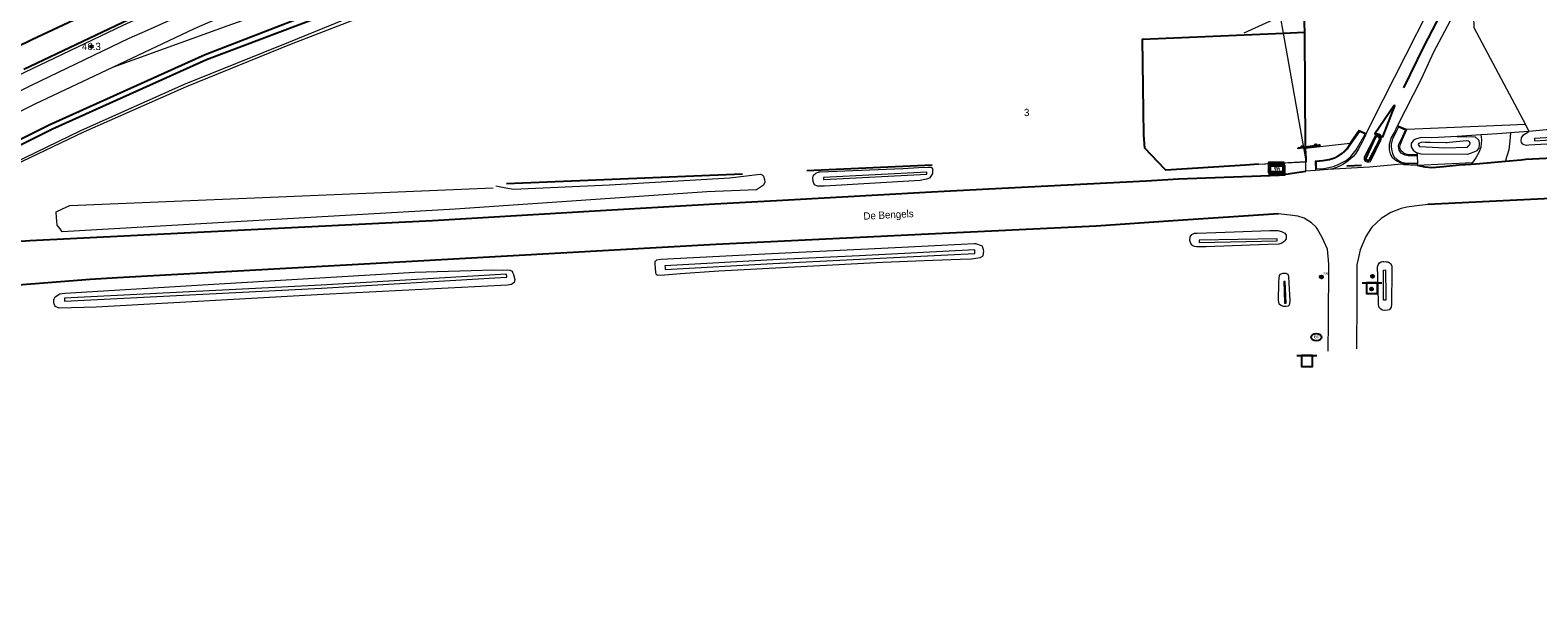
# Model space of a CAD drawing. Header units: metres. Extents: x 169249 to 194689, y 406250 to 412203.
# Tile 361 of 442: x 189269 to 189476, y 411386 to 411463. Entities that reach past the tile are written whole.
import ezdxf
from ezdxf.enums import TextEntityAlignment as Align

# ---------------------------------------------------------------- set-up
doc = ezdxf.new("R2010")
doc.units = ezdxf.units.M
doc.layers.get('0').update_dxf_attribs({"linetype": 'CONTINUOUS'})
for name, color, linetype, lineweight in [('BGT_NLCS_N264$0$B-WE-FV-GELEIDING_WILDRASTER-G', 252, 'CONTINUOUS', 18), ('BGT_NLCS_N264$0$B-WE-GW-WATERGANG_INSTEEK-G', 252, 'CONTINUOUS', 18), ('BGT_NLCS_N264$0$B-WE-GW-WATERGANG_SLOOT_BODEM-G', 252, 'CONTINUOUS', 18), ('BGT_NLCS_N264$0$B-WE-IE-TERREINAFSCHEIDING_KUNSTMATIG_HEKWERK-G', 252, 'BGT_NLCS_N264$0$IE-TERREINAFSCHEIDING-KUNSTMATIG', 18), ('BGT_NLCS_N264$0$B-WE-OG-TOPOGRAFIE_TERREIN_GROEN-GV', 252, 'CONTINUOUS', 18), ('BGT_NLCS_N264$0$B-WE-OG-TOPOGRAFIE_WATER-GV', 252, 'CONTINUOUS', 18), ('BGT_NLCS_N264$0$B-WE-OG-TOPOGRAFIE_WEG_BERM-GV', 252, 'CONTINUOUS', 18), ('BGT_NLCS_N264$0$B-WE-OG-TOPOGRAFIE_WEG_ONVERHARD-G', 252, 'CONTINUOUS', 18), ('BGT_NLCS_N264$0$B-WE-OG-TOPOGRAFIE_WEG_RIJWEG-GV', 252, 'CONTINUOUS', 18), ('BGT_NLCS_N264$0$B-WE-OG-TOPOGRAFIE_WEG_RIJWIELPAD-GV', 252, 'CONTINUOUS', 18), ('BGT_NLCS_N264$0$B-WE-OG-TOPOGRAFIE_WEG_VERHARD-G', 252, 'CONTINUOUS', 18), ('BGT_NLCS_N264$0$B-WE-OG-TOPOGRAFIE_WEG_VOETPAD-GV', 252, 'CONTINUOUS', 18), ('BGT_NLCS_N264$0$B-WE-VW-VERKEERSTEKEN_BORD-S', 252, 'CONTINUOUS', 25), ('X-XX-AL-REFERENTIE-G', 7, 'CONTINUOUS', 18)]:
    doc.layers.add(name, color=color, linetype=linetype, lineweight=lineweight)
for name, color, linetype in [('BGT_NLCS_N264$0$B-WE-IE-MEUBILAIR_WEGMEUBILAIR-S', 252, 'CONTINUOUS'), ('BGT_NLCS_N264$0$B-WE-IE-TERREINAFSCHEIDING_KUNSTMATIG_HEKWERK_RASTER-G', 252, 'CONTINUOUS'), ('BGT_NLCS_N264$0$B-WE-KL-WATER_BRANDLEIDING_PUT-S', 252, 'CONTINUOUS'), ('BGT_NLCS_N264$0$B-WE-OG-TOPOGRAFIE_WATER_SLOOT-GV', 252, 'CONTINUOUS'), ('BGT_NLCS_N264$0$B-WE-OG-TOPOGRAFIE_WEG_RIJWEG-G', 252, 'CONTINUOUS'), ('BGT_NLCS_N264$0$B-WE-OG-TOPOGRAFIE_WEG_VERKEERSEILAND-GV', 252, 'CONTINUOUS'), ('BGT_NLCS_N264$0$B-WE-VW-MARKERING-G', 252, 'CONTINUOUS'), ('BGT_NLCS_N264$0$B-WE-VW-VERKEERSTEKEN_DRAAGCONSTRUCTIE-S', 252, 'CONTINUOUS'), ('BGT_NLCS_N264$0$Label_Nummeraanduidingreeks', 252, 'CONTINUOUS'), ('BGT_NLCS_N264$0$Label_Openbareruimte', 252, 'CONTINUOUS'), ('BGT_NLCS_N264$0$Label_Puntobject', 252, 'CONTINUOUS')]:
    doc.layers.add(name, color=color, linetype=linetype)
doc.styles.add('BGT_NLCS_N264$0$NLCS-ISO', font='NLCS-ISO.ttf')
doc.styles.add('BGT_NLCS_N264$0$STANDARD', font='txt')
doc.linetypes.add('BGT_NLCS_N264$0$IE-TERREINAFSCHEIDING-KUNSTMATIG', pattern='A,4,[82,NLCS.SHX,S=0.75,R=90,X=0,Y=0],4,-2', length=10)

# ---------------------------------------------------------------- blocks, each defined once
blk = doc.blocks.new('BGT_NLCS_N264$0$SIE-WEG_SCHRIKHEK')
for points in [[(-1.125, 0), (-1.125, 0.1), (-1.5, 0.1), (-1.5, 0)], [(-0.375, 0), (-0.375, 0.1), (-0.75, 0.1), (-0.75, 0)], [(0.375, 0.1), (0, 0.1), (0, 0), (0.375, 0)], [(1.125, 0), (1.125, 0.1), (0.75, 0.1), (0.75, 0)]]:
    blk.add_hatch(color=0).paths.add_polyline_path(points)
at = {"color": 0}
for p, q in [((-1.125, 0), (-1.125, 0.1)), ((-0.75, 0), (-0.75, 0.1)), ((-0.375, 0), (-0.375, 0.1)), ((0, 0.1), (0, 0)), ((0.375, 0.1), (0.375, 0)), ((0.75, 0.1), (0.75, 0)), ((1.125, 0.1), (1.125, 0))]:
    blk.add_line(p, q, dxfattribs=at)
at = {"flags": 128}
for points in [[(-1.5, 0.1), (1.5, 0.1), (1.5, 0), (-1.5, 0)], [(-1.0125, 0.1), (-1.0125, 0.25), (-0.8625, 0.25), (-0.8625, 0.1)], [(0.8625, 0.1), (0.8625, 0.25), (1.0125, 0.25), (1.0125, 0.1)]]:
    blk.add_lwpolyline(points, close=True, dxfattribs=at)
blk = doc.blocks.new('BGT_NLCS_N264$0$SIE-WEG_STRAATNAAMBORD_PAAL-SO')
blk.add_line((-0.3, 0), (0.3, 0))
for radius in [0.2, 0.0745]:
    blk.add_circle((0, 0), radius)
at = {"style": 'BGT_NLCS_N264$0$NLCS-ISO'}
blk.add_attdef('STRAATNAAMBORD', (0.28, 0.29), '', height=0.35, dxfattribs=at)
blk = doc.blocks.new('BGT_NLCS_N264$0$SVW-VERKEERSTEKEN_BORD_ANWB-SO')
blk.add_line((-1.375, 0), (1.375, 0))
at = {"flags": 128}
blk.add_lwpolyline([(-0.75, 0), (-0.75, -1.5), (0.75, -1.5), (0.75, 0)], close=True, dxfattribs=at)
blk = doc.blocks.new('BGT_NLCS_N264$0$SRI-TERREINKAST-SO')
at = {"ltscale": 0.1}
h = blk.add_hatch(color=256, dxfattribs=at)
h.paths.add_polyline_path([(1.16, 0.64), (-1.01, 0.64), (-1.01, -0.71), (1.16, -0.71)])
h.paths.add_polyline_path([(1.01, 0.49), (-0.86, 0.49), (-0.86, -0.56), (1.01, -0.56)], flags=16)
at = {"flags": 128}
for points in [[(1.16, 0.64), (-1.01, 0.64), (-1.01, -0.71), (1.16, -0.71)], [(1.01, 0.49), (-0.86, 0.49), (-0.86, -0.56), (1.01, -0.56)]]:
    blk.add_lwpolyline(points, close=True, dxfattribs=at)
at = {"style": 'BGT_NLCS_N264$0$NLCS-ISO'}
blk.add_text('RI', height=0.6, dxfattribs=at).set_placement((-0.26, -0.29))
blk = doc.blocks.new('BGT_NLCS_N264$0$SIE-WEG_STRAATPOT_BRANDKRAAN-SO')
blk.add_ellipse((0, 0), major_axis=(-0.729, 0), ratio=0.685994)
at = {"style": 'BGT_NLCS_N264$0$NLCS-ISO'}
blk.add_text('BR', height=0.4, dxfattribs=at).set_placement((-0.3, -0.15))
blk = doc.blocks.new('BGT_NLCS_N264$0$SIE-WEG_PAAL_ALGEMEEN_TYPE_02-SO')
at = {"ltscale": 0.5}
h = blk.add_hatch(color=256, dxfattribs=at)
h.paths.add_polyline_path([(0, 0), (0.1875, 0, 0.41421356), (0, 0.1875)])
h.paths.add_polyline_path([(0, -0.1875), (0, 0), (-0.1875, 0, 0.41421356)])
for p, q in [((-0.1875, 0), (0.1875, 0)), ((0, -0.1875), (0, 0.1875))]:
    blk.add_line(p, q, dxfattribs=at)
blk.add_circle((0, 0), 0.1875, dxfattribs=at)
blk = doc.blocks.new('BGT_NLCS_N264$0$SIE-WEG_VERKEERSBORD_PAAL-SO')
blk.add_line((-0.3, 0), (0.3, 0))
for radius in [0.2, 0.0745]:
    blk.add_circle((0, 0), radius)
blk = doc.blocks.new('BGT_NLCS_N264')
at = {"layer": 'BGT_NLCS_N264$0$B-WE-FV-GELEIDING_WILDRASTER-G'}
blk.add_polyline3d([(189398.38, 411488.53, 11.23), (189386.36, 411485.97, 11.19), (189374.66, 411483.33, 11.18), (189362.82, 411480.29, 11.15), (189348.21, 411476.32, 11.18), (189339.52, 411473.74, 11.14), (189338.11, 411473.28, 11.14), (189327.64, 411469.84, 11.1), (189315.93, 411465.82, 11.19), (189304.49, 411461.42, 11.28), (189290.04, 411455.57, 11.26), (189275.9, 411449.34, 11.29), (189267.49, 411445.3, 11.21), (189256.36, 411439.65, 11.41), (189245.24, 411433.74, 11.42), (189236.36, 411428.82, 11.43), (189229.75, 411425.42, 11.56)], dxfattribs=at)
at = {"layer": 'BGT_NLCS_N264$0$B-WE-GW-WATERGANG_INSTEEK-G'}
for points in [[(189511.99, 411451.25, 11.46), (189512.19, 411451.15, 11.46), (189512.54, 411450.67, 11.5), (189512.62, 411450.56, 11.5), (189512.63, 411450.29, 11.5), (189512.48, 411450.12, 11.5), (189512.06, 411449.84, 11.5), (189511.33, 411449.69, 11.5), (189509.96, 411449.5, 11.49), (189489.72, 411448.36, 11.46), (189474.76, 411447.53, 11.6), (189474.44, 411447.51, 11.6), (189474.12, 411447.59, 11.65), (189473.97, 411447.68, 11.65), (189473.79, 411447.89, 11.65), (189473.73, 411448.17, 11.65), (189473.79, 411448.57, 11.65), (189474.06, 411448.98, 11.65), (189474.8, 411449.43, 11.65)], [(189464.92, 411448.73, 11.21), (189467.39, 411448.71, 11.4), (189467.89, 411448.23, 11.47), (189467.96, 411447.68, 11.48), (189467.9, 411447.14, 11.51), (189467.59, 411446.77, 11.55), (189467.53, 411446.7, 11.56), (189466.84, 411446.44, 11.6), (189466.3, 411446.25, 11.55), (189459.95, 411446.31, 11.75), (189459.35, 411446.51, 11.73)], [(189332.67, 411441.96, 11.36), (189334.01, 411441.66, 11.36), (189335.1, 411441.48, 11.35), (189348.3, 411442.09, 11.42), (189364.86, 411443.03, 11.4), (189369.03, 411443.56, 11.51), (189369.29, 411443.46, 11.56), (189369.48, 411443.27, 11.57), (189369.61, 411442.81, 11.6), (189369.65, 411442.47, 11.61), (189369.48, 411442.04, 11.63), (189368.53, 411441.39, 11.63), (189361.7, 411441.11, 11.7), (189358.36, 411440.88, 11.67), (189327.07, 411438.75, 11.47), (189272.97, 411435.64, 11.98), (189272.69, 411436.01, 11.85), (189272.3, 411436.53, 11.66), (189272.26, 411437.07, 11.66), (189272.22, 411437.59, 11.66), (189272.17, 411438.36, 11.66), (189273.04, 411438.77, 11.69), (189274.03, 411439.24, 11.72), (189300.55, 411440.35, 11.58), (189332.27, 411441.68, 11.42)], [(189376.28, 411443.05, 11.63), (189376.37, 411443.4, 11.61), (189376.67, 411443.7, 11.6), (189377.1, 411443.88, 11.55), (189377.12, 411443.89, 11.55), (189377.26, 411443.89, 11.55), (189388.65, 411444.35, 11.51), (189388.7, 411444.35, 11.51), (189390.81, 411444.47, 11.57), (189392.07, 411444.53, 11.6), (189392.48, 411444.51, 11.69), (189392.55, 411444.51, 11.71), (189392.6, 411444.45, 11.74), (189392.71, 411444.28, 11.81), (189392.72, 411443.92, 11.88), (189392.72, 411443.64, 11.89), (189392.34, 411443.03, 11.88), (189392.18, 411442.94, 11.87), (189391.9, 411442.85, 11.86), (189391.05, 411442.7, 11.86), (189377.85, 411441.92, 11.72), (189377.32, 411441.89, 11.71), (189376.92, 411441.91, 11.68), (189376.5, 411442.09, 11.67), (189376.3, 411442.53, 11.64), (189376.28, 411443.05, 11.63)], [(189440.8, 411434.05, 11.43), (189440.37, 411433.94, 11.43), (189438.88, 411433.88, 11.42), (189430.38, 411433.57, 11.37), (189429.05, 411433.57, 11.4), (189428.83, 411433.61, 11.46), (189428.56, 411433.68, 11.49), (189428.46, 411433.79, 11.51), (189428.27, 411434, 11.54), (189428.15, 411434.41, 11.59), (189428.16, 411434.95, 11.64), (189428.4, 411435.27, 11.64), (189428.76, 411435.43, 11.64), (189429.16, 411435.44, 11.64), (189433, 411435.58, 11.62), (189439.15, 411435.8, 11.6), (189440.26, 411435.8, 11.58), (189440.77, 411435.68, 11.57), (189441.22, 411435.44, 11.55), (189441.4, 411435.18, 11.51), (189441.37, 411434.67, 11.47), (189441.21, 411434.39, 11.45), (189441.13, 411434.27, 11.44), (189440.8, 411434.05, 11.43)], [(189355.86, 411429.72, 11.32), (189358.06, 411429.88, 11.3), (189363.35, 411430.25, 11.28), (189385.88, 411431.46, 11.3), (189391.56, 411431.68, 11.29), (189396.53, 411431.86, 11.27), (189398.08, 411431.9, 11.27), (189399.3, 411432.08, 11.29), (189399.37, 411432.12, 11.3), (189399.72, 411432.33, 11.32), (189399.8, 411432.98, 11.33), (189399.76, 411433.13, 11.33), (189399.65, 411433.48, 11.33), (189399.6, 411433.66, 11.33), (189399.49, 411433.69, 11.35), (189398.68, 411433.95, 11.47), (189398.67, 411433.95, 11.47), (189398.47, 411433.95, 11.49), (189396.66, 411433.88, 11.67), (189387.59, 411433.43, 11.66), (189370.58, 411432.58, 11.65), (189355.37, 411431.8, 11.7), (189354.75, 411431.74, 11.69), (189354.52, 411431.51, 11.69), (189354.51, 411431.12, 11.69), (189354.56, 411430.62, 11.66), (189354.58, 411430.45, 11.65), (189354.6, 411430.23, 11.61), (189354.62, 411429.98, 11.57), (189354.69, 411429.79, 11.48), (189354.85, 411429.72, 11.43), (189354.95, 411429.67, 11.39), (189355.86, 411429.72, 11.32)], [(189455.54, 411424.88, 11.41), (189455.38, 411424.84, 11.41), (189454.98, 411424.81, 11.41), (189454.63, 411424.85, 11.41), (189454.4, 411424.96, 11.41), (189454.17, 411425.22, 11.4), (189454.1, 411425.6, 11.4), (189454.09, 411425.88, 11.4), (189454, 411429.46, 11.39), (189453.96, 411430.79, 11.39), (189454.04, 411431.07, 11.4), (189454.05, 411431.09, 11.4), (189454.23, 411431.36, 11.4), (189454.45, 411431.49, 11.4), (189454.69, 411431.53, 11.41), (189454.81, 411431.54, 11.41), (189455.17, 411431.51, 11.41), (189455.37, 411431.48, 11.41), (189455.58, 411431.38, 11.42), (189455.76, 411431.28, 11.42), (189455.91, 411430.92, 11.42), (189455.91, 411430.21, 11.41), (189455.89, 411425.72, 11.35), (189455.82, 411425.22, 11.39), (189455.82, 411425.22, 11.39), (189455.54, 411424.88, 11.41)], [(189271.84, 411426.26, 11.59), (189271.89, 411426.38, 11.59), (189272.02, 411426.67, 11.58), (189272.65, 411427.08, 11.58), (189273.36, 411427.18, 11.58), (189294.57, 411428.45, 11.66), (189321.51, 411430.06, 11.64), (189332.34, 411430.38, 11.57), (189333.7, 411430.33, 11.59), (189334.3, 411430.38, 11.6), (189334.58, 411430.36, 11.61), (189334.89, 411430.19, 11.61), (189335, 411429.92, 11.6), (189335.08, 411429.74, 11.6), (189335.28, 411429.06, 11.56), (189335.17, 411428.67, 11.56), (189334.79, 411428.39, 11.54), (189334.27, 411428.27, 11.48), (189308.89, 411426.99, 11.27), (189277.67, 411425.25, 11.38), (189272.56, 411425.14, 11.47), (189272.02, 411425.33, 11.56), (189271.85, 411425.84, 11.59), (189271.84, 411426.26, 11.59)], [(189441.64, 411429.78, 11.45), (189441.68, 411429.66, 11.45), (189441.73, 411429.5, 11.45), (189441.77, 411428.58, 11.44), (189441.88, 411426.16, 11.43), (189441.83, 411425.74, 11.44), (189441.82, 411425.51, 11.43), (189441.66, 411425.4, 11.42), (189441.37, 411425.35, 11.4), (189441.08, 411425.37, 11.4), (189440.91, 411425.4, 11.4), (189440.89, 411425.41, 11.4), (189440.6, 411425.51, 11.4), (189440.42, 411425.65, 11.4), (189440.36, 411425.97, 11.4), (189440.32, 411426.13, 11.4), (189440.4, 411428.66, 11.4), (189440.43, 411429.2, 11.42), (189440.45, 411429.6, 11.42), (189440.59, 411429.8, 11.42), (189440.94, 411429.92, 11.44), (189441.17, 411429.91, 11.44), (189441.33, 411429.91, 11.45), (189441.64, 411429.78, 11.45)]]:
    blk.add_polyline3d(points, dxfattribs=at)
at = {"layer": 'BGT_NLCS_N264$0$B-WE-GW-WATERGANG_SLOOT_BODEM-G'}
for points in [[(189510.9, 411450.39, 10.89), (189504.46, 411450.14, 10.86), (189498.55, 411449.91, 10.83), (189489.15, 411449.29, 10.81), (189483.37, 411448.91, 10.8), (189475.54, 411448.44, 10.8), (189475.56, 411448.14, 10.8), (189483.39, 411448.61, 10.8), (189498.57, 411449.61, 10.83), (189510.92, 411450.09, 10.89), (189510.9, 411450.39, 10.89)], [(189463.16, 411447.16, 11.04), (189466.33, 411447.27, 11.19), (189466.44, 411447.39, 11.16), (189466.65, 411447.62, 11.12), (189466.69, 411447.87, 11.1), (189466.56, 411448.04, 11.14), (189466.53, 411448.07, 11.15), (189466.21, 411448.12, 11.12), (189463.85, 411447.89, 10.98), (189463.56, 411447.87, 10.97), (189463.34, 411447.87, 10.97), (189461.21, 411447.89, 11), (189460.51, 411447.91, 11.1), (189460.11, 411447.94, 11.16), (189459.62, 411447.75, 11.14), (189459.56, 411447.63, 11.23), (189459.74, 411447.38, 11.22), (189459.77, 411447.38, 11.22), (189462.39, 411447.21, 11.08), (189463.16, 411447.16, 11.04)], [(189391.93, 411443.83, 11.02), (189377.72, 411443.11, 10.72), (189377.74, 411442.81, 10.72), (189377.79, 411442.82, 10.72), (189391.94, 411443.53, 11.02), (189391.94, 411443.64, 11.02), (189391.93, 411443.83, 11.02)], [(189429.44, 411434.4, 10.65), (189429.44, 411434.15, 10.65), (189440.16, 411434.36, 10.65), (189440.16, 411434.4, 10.65), (189440.16, 411434.66, 10.65), (189429.44, 411434.45, 10.65), (189429.44, 411434.4, 10.65)], [(189355.91, 411430.96, 10.56), (189355.93, 411430.68, 10.56), (189355.94, 411430.46, 10.56), (189370.77, 411431.28, 10.49), (189382.71, 411431.84, 10.62), (189398.55, 411432.62, 10.87), (189398.54, 411433.07, 10.87), (189398.54, 411433.12, 10.87), (189382.69, 411432.34, 10.62), (189370.75, 411431.78, 10.49), (189355.91, 411430.96, 10.56)], [(189273.3, 411426.14, 10.49), (189273.3, 411426.1, 10.49), (189308.64, 411427.88, 10.38), (189333.29, 411429.33, 10.53), (189334.15, 411429.38, 10.54), (189334.13, 411429.78, 10.54), (189308.62, 411428.28, 10.38), (189273.28, 411426.5, 10.49), (189273.3, 411426.14, 10.49)], [(189441.08, 411428.79, 10.6), (189441.12, 411427.4, 10.6), (189441.18, 411425.79, 10.6), (189441.38, 411425.79, 10.6), (189441.27, 411428.8, 10.6), (189441.16, 411428.8, 10.6), (189441.08, 411428.79, 10.6)], [(189455.1, 411426.23, 10.6), (189455.08, 411426.23, 10.6), (189454.8, 411426.22, 10.6), (189454.77, 411430.36, 10.63), (189455.07, 411430.37, 10.63), (189455.09, 411426.88, 10.6), (189455.1, 411426.23, 10.6)]]:
    blk.add_polyline3d(points, dxfattribs=at)
at = {"layer": 'BGT_NLCS_N264$0$B-WE-IE-TERREINAFSCHEIDING_KUNSTMATIG_HEKWERK-G'}
for p, q in [((189444.09, 411445.64, 11.97), (189441.02, 411462.96, 13.48)), ((189437.6, 411444.92, 11.77), (189444.1, 411445.31, 11.94))]:
    blk.add_line(p, q, dxfattribs=at)
for points in [[(189441.02, 411462.96, 13.48), (189440.61, 411465.24, 13.67), (189435.57, 411462.95, 11.54)], [(189444.1, 411445.31, 11.94), (189444.14, 411445.31, 11.95), (189444.09, 411445.64, 11.97)]]:
    blk.add_polyline3d(points, dxfattribs=at)
at = {"layer": 'BGT_NLCS_N264$0$B-WE-IE-TERREINAFSCHEIDING_KUNSTMATIG_HEKWERK_RASTER-G'}
for p, q in [((189443.55, 411473.3, 11.73), (189443.93, 411463.08, 11.75)), ((189441.02, 411462.96, 11.76), (189443.93, 411463.08, 11.75)), ((189444.02, 411447.12, 11.88), (189444.09, 411445.64, 11.92)), ((189444.09, 411445.64, 11.92), (189444.1, 411445.31, 11.93)), ((189444.1, 411445.31, 11.93), (189444.11, 411445.22, 11.93)), ((189366.6, 411443.55, 11.48), (189334.13, 411442.2, 11.43)), ((189375.42, 411444.04, 11.41), (189392.68, 411444.83, 11.6)), ((189437.6, 411444.92, 11.77), (189435.8, 411444.8, 11.8))]:
    blk.add_line(p, q, dxfattribs=at)
for points in [[(189435.8, 411444.8, 11.8), (189424.84, 411444.08, 11.95), (189424.69, 411444.25, 11.95), (189421.94, 411447.12, 11.95), (189421.79, 411448.98, 11.85), (189421.61, 411462.13, 11.81), (189441.02, 411462.96, 11.76)], [(189443.93, 411463.08, 11.75), (189444.01, 411447.27, 11.87), (189444.02, 411447.12, 11.88)]]:
    blk.add_polyline3d(points, dxfattribs=at)
at = {"layer": 'BGT_NLCS_N264$0$B-WE-OG-TOPOGRAFIE_TERREIN_GROEN-GV'}
for p, q in [((189474.8, 411449.43, 11.65), (189472.8, 411449.28, 10.36)), ((189468.18, 411448.96, 11.49), (189464.92, 411448.73, 11.21)), ((189469.06, 411449.02, 11.17), (189468.18, 411448.96, 11.49)), ((189444.11, 411445.22, 11.93), (189435.8, 411444.8, 6.77)), ((189444.1, 411443.96, 11.89), (189444.11, 411445.22, 11.93)), ((189459.35, 411446.51, 11.73), (189459.42, 411446.2, 11.8)), ((189459.42, 411446.2, 11.8), (189459.41, 411446.03, 11.83)), ((189459.41, 411446.03, 11.83), (189459.44, 411445.05, 11.81)), ((189459.43, 411444.77, 11.74), (189467.03, 411445.18, 0.33)), ((189459.44, 411445.05, 11.81), (189459.43, 411444.77, 11.74))]:
    blk.add_line(p, q, dxfattribs=at)
blk.add_polyline3d([(189459.95, 411448.58, 11.38), (189459.17, 411448.39, 11.46), (189458.93, 411448.23, 11.59), (189458.57, 411447.78, 11.73), (189458.6, 411447.32, 11.73), (189458.87, 411446.86, 11.73), (189459.35, 411446.51, 11.73)], dxfattribs=at)
at = {"layer": 'BGT_NLCS_N264$0$B-WE-OG-TOPOGRAFIE_WATER-GV'}
for points in [[(189426.15, 411499.01, 11.14), (189425.28, 411500.06, 11.28), (189423.66, 411499.88, 11.22), (189420.21, 411498.68, 11.11), (189413.61, 411496.45, 11), (189406.58, 411494.7, 11.12), (189398.6, 411493, 11.15), (189390.56, 411491.22, 11.08), (189382.21, 411489.48, 11.12), (189371.54, 411486.94, 11.08), (189360.53, 411484.45, 11.2), (189351.8, 411482.36, 11.08), (189337.72, 411477.88, 11.17), (189323.02, 411473.17, 11.19), (189309.3, 411468.84, 11.39), (189295.78, 411463.96, 12.02), (189279.9, 411458.22, 11.85)], [(189229.75, 411425.42, 11.56), (189239.18, 411430.73, 11.4), (189247.84, 411435.61, 11.3), (189256.27, 411439.94, 11.3), (189264.67, 411444.29, 11.21), (189275.57, 411449.54, 11.24), (189289.82, 411455.92, 11.22), (189304.17, 411461.7, 11.22), (189315.55, 411466.33, 11.11), (189327.25, 411470.53, 11.14), (189339.26, 411474.14, 11.12), (189347.94, 411476.69, 11.09), (189350.95, 411477.6, 11.15), (189356.02, 411479.03, 11.15), (189362.64, 411480.76, 11.11), (189368.5, 411482.36, 11.17), (189374.64, 411483.87, 11.18), (189380.4, 411485.1, 11.17), (189386.24, 411486.42, 11.16), (189389.29, 411487.11, 11.16), (189392.2, 411487.73, 11.15), (189398.05, 411488.97, 11.13)], [(189279.9, 411458.22, 11.85), (189269.24, 411453.16, 11.73), (189252.26, 411444.7, 11.7), (189236.3, 411434.95, 11.14), (189220.39, 411426.78, 11.73), (189202.46, 411416.12, 11.68), (189187.49, 411406.78, 11.77), (189172.12, 411396.28, 11.75), (189157.36, 411385.68, 11.78)], [(189511.99, 411451.25, 11.46), (189511.58, 411451.25, 11.46), (189510.92, 411451.23, 11.46), (189503.66, 411450.9, 11.54), (189477.23, 411449.63, 11.65), (189474.8, 411449.43, 11.65)], [(189464.92, 411448.73, 11.21), (189461.44, 411448.53, 11.25), (189459.95, 411448.58, 11.38)]]:
    blk.add_polyline3d(points, dxfattribs=at)
at = {"layer": 'BGT_NLCS_N264$0$B-WE-OG-TOPOGRAFIE_WATER_SLOOT-GV'}
blk.add_polyline3d([(189253.82, 411440.87, 10.48), (189271.64, 411449.77, 10.39), (189292.86, 411459.33, 10.44), (189315.43, 411467.88, 10.45), (189335.06, 411474.58, 10.49), (189353.58, 411480.1, 10.48), (189377.8, 411486.16, 10.5), (189400.21, 411490.92, 10.57), (189416.3, 411494.45, 10.62), (189424.82, 411497.05, 10.63), (189425.08, 411497.36, 10.61), (189425.31, 411497.72, 10.62), (189425.12, 411498.2, 10.67), (189424.66, 411498.51, 10.7), (189414.71, 411495.51, 10.59), (189400, 411492.12, 10.7), (189377.69, 411487.03, 10.66), (189353.42, 411481.13, 10.74), (189334.86, 411475.49, 10.72), (189314.73, 411468.54, 10.66), (189292.67, 411459.99, 10.61), (189271.21, 411450.28, 10.55), (189253.52, 411441.54, 10.58)], dxfattribs=at)
at = {"layer": 'BGT_NLCS_N264$0$B-WE-OG-TOPOGRAFIE_WEG_BERM-GV'}
for p, q in [((189457.98, 411449.68, 11.74), (189456.71, 411450.21, 11.65)), ((189474.3, 411450.38, 11.65), (189474.8, 411449.43, 11.65)), ((189444.02, 411447.12, 11.88), (189450.2, 411447.83, 12.07))]:
    blk.add_line(p, q, dxfattribs=at)
for points in [[(189155.89, 411387.82, 12.04), (189163.31, 411393.23, 12.02), (189178.05, 411403.44, 11.99), (189191.92, 411412.46, 11.95), (189198.16, 411416.51, 11.93), (189208.31, 411422.85, 11.94), (189221.15, 411430.46, 11.94), (189231.58, 411436.41, 11.93), (189242.05, 411442.15, 11.93), (189252.71, 411447.72, 11.93), (189268.74, 411455.8, 12.04), (189282.22, 411462.24, 12.12), (189284.71, 411463.36, 12.15), (189294.97, 411468, 12.26), (189306.91, 411473.17, 12.38), (189317.99, 411477.81, 12.57), (189332, 411483.3, 12.82), (189343.15, 411487.47, 13.08), (189354.37, 411491.42, 13.34), (189369.08, 411496.3, 13.71)], [(189369.95, 411493.72, 13.4), (189351.77, 411487.56, 12.98), (189333.19, 411480.68, 12.51), (189312.11, 411472.74, 12.31), (189291.14, 411463.55, 11.98), (189279.9, 411458.22, 11.85)], [(189467.54, 411466.3, 11.69), (189467.16, 411465.24, 11.69), (189467.19, 411463.75, 11.69), (189474.3, 411450.38, 11.65)], [(189450.2, 411447.83, 12.07), (189451.42, 411449.62, 12.55), (189452.42, 411449.16, 11.67)], [(189459.42, 411446.2, 11.8), (189458.61, 411446.2, 11.84), (189458.23, 411446.19, 11.9), (189457.78, 411446.35, 11.93), (189457.6, 411446.43, 11.91), (189457.42, 411446.56, 11.89), (189457.19, 411446.75, 11.91), (189457.06, 411447.02, 11.89), (189457.02, 411447.33, 11.89), (189457.14, 411447.7, 11.89), (189457.39, 411448.37, 11.84), (189457.98, 411449.68, 11.74)], [(189474.3, 411450.38, 11.65), (189467.81, 411450.1, 11.45), (189457.98, 411449.68, 11.74)], [(189450.2, 411447.83, 12.07), (189449.67, 411447.05, 11.86), (189449.08, 411446.44, 12.01), (189448.18, 411445.86, 11.98), (189447.26, 411445.56, 11.97), (189446.45, 411445.42, 11.97), (189445.92, 411445.4, 11.95), (189445.39, 411445.36, 11.92), (189445.42, 411444.07, 11.83)]]:
    blk.add_polyline3d(points, dxfattribs=at)
at = {"layer": 'BGT_NLCS_N264$0$B-WE-OG-TOPOGRAFIE_WEG_ONVERHARD-G'}
for p, q in [((189467.03, 411445.18, 11.75), (189466.86, 411444.95, 11.78)), ((189471.57, 411445.33, 11.71), (189471.56, 411445.3, 11.73))]:
    blk.add_line(p, q, dxfattribs=at)
for points in [[(189472.26, 411449.25, 10.01), (189472.16, 411448.12, 10.6), (189472.02, 411446.92, 10.45), (189471.59, 411445.43, 11.63), (189471.57, 411445.33, 11.71)], [(189468.18, 411448.96, 11.49), (189468.21, 411448.68, 11.49), (189468.26, 411448.23, 11.49), (189468.17, 411447.31, 11.55), (189468.16, 411447.28, 11.55), (189467.94, 411446.61, 11.57), (189467.5, 411445.81, 11.67), (189467.03, 411445.18, 11.75)]]:
    blk.add_polyline3d(points, dxfattribs=at)
at = {"layer": 'BGT_NLCS_N264$0$B-WE-OG-TOPOGRAFIE_WEG_RIJWEG-G'}
for points in [[(189471.57, 411445.33, 10.46), (189471.58, 411445.33, 10.45), (189473.74, 411445.54, 11.49), (189474.37, 411445.6, 11.8), (189487.2, 411446.26, 11.75), (189489.63, 411446.39, 11.74), (189519.48, 411447.99, 11.75), (189546.45, 411449.37, 11.74), (189574.44, 411450.89, 11.81), (189600.46, 411452.29, 11.84), (189610.33, 411452.87, 11.83), (189627, 411453.84, 11.82), (189628.3, 411453.91, 11.82), (189632.33, 411454.13, 11.82), (189634.68, 411454.37, 11.83), (189649.25, 411455.87, 11.87), (189649.41, 411455.88, 11.87), (189651.89, 411456.25, 11.88), (189658.1, 411457.16, 11.92), (189658.1, 411457.14, 11.92), (189658.59, 411454.92, 11.94), (189659.32, 411451.6, 11.98), (189659.12, 411451.57, 11.98), (189652.32, 411450.31, 12.02)], [(189466.86, 411444.95, 11.78), (189468.02, 411445.03, 11.8), (189471.57, 411445.33, 10.46)], [(189232.6, 411423.58, 11.66), (189237.69, 411427.12, 11.49), (189243.61, 411430.03, 11.54), (189251.26, 411432.53, 11.56), (189257.72, 411433.63, 11.67), (189268.51, 411434.42, 11.54), (189323.95, 411437.2, 11.58), (189346.29, 411438.51, 11.71), (189362.8, 411439.48, 11.81), (189372.1, 411439.96, 11.8), (189392.61, 411441.14, 11.84), (189400.5, 411441.52, 11.85), (189422.14, 411442.63, 11.87), (189426.59, 411442.89, 11.88), (189440.43, 411443.43, 11.74), (189444.1, 411443.96, 11.89)], [(189459.43, 411444.77, 11.74), (189460.47, 411444.54, 11.77), (189461.43, 411444.47, 11.77), (189463.06, 411444.61, 11.78), (189465.18, 411444.82, 11.77), (189466.86, 411444.95, 11.78)], [(189554.4, 411443.93, 11.78), (189554.07, 411443.92, 11.78), (189539.34, 411443.25, 11.75), (189538.51, 411443.22, 11.75), (189520.22, 411442.27, 11.78), (189460.86, 411439.36, 11.74)], [(189440.32, 411438.08, 11.77), (189425.86, 411437.12, 11.77), (189415.27, 411436.41, 11.77), (189391.2, 411435.25, 11.76), (189383.72, 411434.9, 11.76), (189362.94, 411433.89, 11.81), (189312.88, 411431.1, 11.64), (189280.59, 411429.29, 11.68), (189276.82, 411429.08, 11.68), (189256.96, 411427.5, 11.56)]]:
    blk.add_polyline3d(points, dxfattribs=at)
at = {"layer": 'BGT_NLCS_N264$0$B-WE-OG-TOPOGRAFIE_WEG_RIJWEG-GV', "linetype": 'Continuous'}
blk.add_line((189472.8, 411449.28, 10.36), (189472.26, 411449.25, 10.01), dxfattribs=at)
at = {"layer": 'BGT_NLCS_N264$0$B-WE-OG-TOPOGRAFIE_WEG_RIJWEG-GV'}
for p, q in [((189445.42, 411444.07, 11.83), (189444.1, 411443.96, 11.89)), ((189459.43, 411444.77, 11.74), (189458.49, 411444.8, 11.78))]:
    blk.add_line(p, q, dxfattribs=at)
for points in [[(189154.71, 411389.43, 12.04), (189162.15, 411394.86, 12.02), (189176.93, 411405.1, 11.99), (189190.83, 411414.14, 11.95), (189197.09, 411418.2, 11.93), (189207.27, 411424.56, 11.94), (189220.14, 411432.19, 11.94), (189230.61, 411438.16, 11.93), (189241.1, 411443.91, 11.93), (189251.79, 411449.5, 11.93), (189267.86, 411457.59, 12.04), (189281.37, 411464.05, 12.12), (189283.88, 411465.19, 12.15), (189294.16, 411469.83, 12.26), (189306.13, 411475.01, 12.38), (189317.24, 411479.67, 12.57), (189331.28, 411485.17, 12.82), (189342.47, 411489.35, 13.08), (189353.25, 411493.15, 13.33), (189353.72, 411493.32, 13.34), (189368.2, 411498.12, 13.7), (189368.44, 411498.2, 13.7)], [(189447.12, 411444.2, 11.83), (189446.02, 411444.12, 11.75), (189445.42, 411444.07, 11.83)], [(189458.49, 411444.8, 11.78), (189458.1, 411444.83, 11.76), (189457.62, 411444.82, 11.76), (189457.3, 411444.93, 11.76), (189452.84, 411444.53, 11.79), (189447.12, 411444.2, 11.83)]]:
    blk.add_polyline3d(points, dxfattribs=at)
at = {"layer": 'BGT_NLCS_N264$0$B-WE-OG-TOPOGRAFIE_WEG_RIJWEG-GV', "linetype": 'Continuous'}
blk.add_polyline3d([(189472.26, 411449.25, 10.01), (189470.47, 411449.12, 10.66), (189469.06, 411449.02, 11.17)], dxfattribs=at)
at = {"layer": 'BGT_NLCS_N264$0$B-WE-OG-TOPOGRAFIE_WEG_RIJWIELPAD-GV'}
for points in [[(189462.08, 411468.65, 11.54), (189460.88, 411465.91, 11.58), (189454.73, 411453.82, 11.1), (189452.73, 411449.83, 11.67), (189452.42, 411449.16, 11.67)], [(189456.71, 411450.21, 11.65), (189460.01, 411456.69, 11.56), (189461.73, 411460.4, 11.59), (189464.3, 411465.31, 11.57), (189465.12, 411466.94, 11.59)], [(189458.49, 411444.8, 11.78), (189458.07, 411444.88, 11.76), (189457.11, 411445.12, 11.76), (189456.61, 411445.33, 11.76), (189456.28, 411445.56, 11.77), (189455.98, 411445.86, 11.76), (189455.76, 411446.36, 11.73), (189455.63, 411446.91, 11.73), (189455.59, 411447.66, 11.71), (189455.85, 411448.5, 11.7), (189456.29, 411449.3, 11.71), (189456.71, 411450.21, 11.65)], [(189452.42, 411449.16, 11.67), (189452.25, 411448.79, 11.67), (189451.84, 411447.97, 11.63), (189451.36, 411447.03, 11.77), (189450.94, 411446.35, 11.76), (189450.59, 411445.99, 11.7), (189449.92, 411445.39, 11.76), (189449.3, 411444.91, 11.8), (189448.55, 411444.55, 11.79), (189447.81, 411444.29, 11.82), (189447.12, 411444.2, 11.83)], [(189453.59, 411448.73, 11.7), (189453.51, 411448.56, 11.7), (189452.14, 411445.91, 11.74), (189452.13, 411445.56, 11.76), (189452.26, 411445.35, 11.78), (189452.5, 411445.23, 11.73), (189452.79, 411445.23, 11.75), (189452.99, 411445.3, 11.78), (189453.08, 411445.49, 11.76), (189454.43, 411448.24, 11.67), (189454.49, 411448.51, 11.7), (189454.32, 411448.78, 11.7), (189454.13, 411448.89, 11.66), (189453.83, 411448.93, 11.67), (189453.59, 411448.73, 11.7)]]:
    blk.add_polyline3d(points, dxfattribs=at)
at = {"layer": 'BGT_NLCS_N264$0$B-WE-OG-TOPOGRAFIE_WEG_VERHARD-G'}
for points in [[(189460.86, 411439.36, 11.74), (189458.98, 411439.16, 11.75), (189458, 411438.99, 11.75), (189457.21, 411438.85, 11.75), (189455.78, 411438.29, 11.74), (189454.46, 411437.47, 11.68), (189453.17, 411436.27, 11.63), (189452.67, 411435.48, 11.59), (189452.35, 411434.99, 11.56), (189451.56, 411433.15, 11.48), (189451.34, 411432.1, 11.46), (189451.13, 411431.06, 11.44), (189451.11, 411426.22, 11.48), (189451.09, 411419.53, 11.53)], [(189447.19, 411419.2, 11.55), (189447.22, 411423.33, 11.54), (189447.27, 411431.12, 11.53), (189447.22, 411431.71, 11.54), (189447.08, 411433.25, 11.56), (189446.39, 411434.75, 11.62), (189445.69, 411435.97, 11.65), (189445.54, 411436.24, 11.65), (189444.88, 411436.84, 11.67), (189443.87, 411437.51, 11.69), (189442.98, 411437.78, 11.68), (189441.92, 411437.92, 11.71), (189441.49, 411437.96, 11.73), (189440.32, 411438.08, 11.77)]]:
    blk.add_polyline3d(points, dxfattribs=at)
at = {"layer": 'BGT_NLCS_N264$0$B-WE-OG-TOPOGRAFIE_WEG_VERKEERSEILAND-GV'}
blk.add_polyline3d([(189452.73, 411445.48, 11.89), (189452.82, 411445.54, 11.86), (189452.9, 411445.67, 11.88), (189454.27, 411448.26, 11.83), (189454.3, 411448.34, 11.86), (189454.25, 411448.53, 11.86), (189454.11, 411448.69, 11.86), (189453.84, 411448.72, 11.82), (189453.63, 411448.61, 11.85), (189452.33, 411445.75, 11.9), (189452.35, 411445.61, 11.93), (189452.4, 411445.57, 11.85), (189452.57, 411445.5, 11.92), (189452.64, 411445.49, 11.88), (189452.73, 411445.48, 11.89)], dxfattribs=at)
at = {"layer": 'BGT_NLCS_N264$0$B-WE-OG-TOPOGRAFIE_WEG_VOETPAD-GV'}
for points in [[(189450.27, 411445.99, 11.93), (189451.04, 411446.9, 11.92), (189452.27, 411449.05, 11.62), (189451.5, 411449.43, 11.77), (189450.17, 411447.55, 11.98), (189449.78, 411447.01, 12.01), (189449.37, 411446.6, 11.98), (189449.13, 411446.4, 11.98), (189448.54, 411445.99, 11.99), (189448.03, 411445.72, 11.99), (189447.3, 411445.47, 11.98), (189446.46, 411445.35, 11.95), (189445.51, 411445.27, 11.99), (189445.52, 411444.27, 11.99), (189446.59, 411444.35, 11.99), (189447.27, 411444.47, 11.97), (189447.86, 411444.6, 12), (189448.45, 411444.82, 12), (189449.2, 411445.2, 11.97), (189449.65, 411445.42, 11.97), (189450.27, 411445.99, 11.93)], [(189459.41, 411446.03, 11.83), (189458.17, 411446.06, 11.93), (189457.78, 411446.15, 11.93), (189457.2, 411446.44, 11.98), (189456.94, 411446.84, 11.95), (189456.87, 411447.18, 11.96), (189456.86, 411447.4, 11.93), (189456.9, 411447.62, 11.94), (189457.14, 411448.12, 11.89), (189457.42, 411448.8, 11.89), (189457.79, 411449.62, 11.8), (189456.84, 411450.04, 11.74), (189456.48, 411449.28, 11.88), (189456.03, 411448.41, 11.86), (189455.85, 411447.68, 11.87), (189455.85, 411447.28, 11.92), (189455.92, 411446.76, 11.9), (189456, 411446.4, 11.92), (189456.21, 411446, 11.9), (189456.66, 411445.55, 11.93), (189456.97, 411445.33, 11.93), (189457.33, 411445.15, 11.93), (189458.12, 411445.08, 11.91), (189458.52, 411445.07, 11.9), (189459.44, 411445.05, 11.81)]]:
    blk.add_polyline3d(points, dxfattribs=at)
at = {"layer": 'BGT_NLCS_N264$0$B-WE-VW-MARKERING-G', "linetype": 'Continuous'}
blk.add_line((189449.75, 411444.71, 11.82), (189451.74, 411444.77, 11.8), dxfattribs=at)
for points in [[(189458.16, 411521.75, 16.11), (189455.2, 411521.14, 16.05), (189446.3, 411519.33, 15.84), (189440.42, 411518.07, 15.71), (189431.62, 411516.13, 15.5), (189422.82, 411514.07, 15.26), (189414.11, 411511.87, 15.02), (189405.39, 411509.55, 14.78), (189396.71, 411507.16, 14.53), (189390.88, 411505.55, 14.36), (189379.37, 411502.08, 14.02), (189368.32, 411498.59, 13.72), (189367.89, 411498.46, 13.71), (189353.64, 411493.68, 13.35), (189353.14, 411493.5, 13.34), (189342.29, 411489.65, 13.1), (189331.08, 411485.46, 12.83), (189317.05, 411480.03, 12.57), (189305.99, 411475.39, 12.39), (189294.32, 411470.32, 12.27), (189283.73, 411465.52, 12.16), (189281.24, 411464.39, 12.13), (189267.72, 411457.97, 12.05)], [(189457.58, 411455.43, 11.58), (189460.36, 411461.15, 11.87), (189466.03, 411472.05, 11.71)], [(189245.28, 411450.24, 12.04), (189258.27, 411456.94, 12.07), (189268.82, 411462.06, 12.15), (189279.58, 411467.13, 12.22)]]:
    blk.add_polyline3d(points, dxfattribs=at)
at = {"layer": 'BGT_NLCS_N264$0$B-WE-VW-MARKERING-G'}
blk.add_polyline3d([(189453.91, 411449.1, 11.65), (189454.13, 411449.06, 11.65), (189454.29, 411448.97, 11.71), (189454.45, 411448.8, 11.67), (189454.69, 411448.69, 11.67), (189456.33, 411452.95, 12.19), (189456.26, 411453, 11.61), (189453.61, 411449.1, 11.73), (189453.91, 411449.1, 11.65)], dxfattribs=at)
at = {"layer": 'BGT_NLCS_N264$0$B-WE-IE-MEUBILAIR_WEGMEUBILAIR-S', "color": 7}
for name, p in [('BGT_NLCS_N264$0$SIE-WEG_PAAL_ALGEMEEN_TYPE_02-SO', (189277, 411461.12, 11.97)), ('BGT_NLCS_N264$0$SRI-TERREINKAST-SO', (189439.96, 411444.5, 11.71)), ('BGT_NLCS_N264$0$SRI-TERREINKAST-SO', (189440.05, 411444.16, 11.69))]:
    blk.add_blockref(name, p, dxfattribs=at)
at = {"layer": 'BGT_NLCS_N264$0$B-WE-KL-WATER_BRANDLEIDING_PUT-S', "color": 7, "linetype": 'Continuous'}
blk.add_blockref('BGT_NLCS_N264$0$SIE-WEG_STRAATPOT_BRANDKRAAN-SO', (189445.54, 411421.12, 11.41), dxfattribs=at)
at = {"layer": 'BGT_NLCS_N264$0$B-WE-VW-VERKEERSTEKEN_BORD-S', "color": 7, "rotation": 8.296004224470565}
blk.add_blockref('BGT_NLCS_N264$0$SIE-WEG_SCHRIKHEK', (189444.52, 411447.28, 11.79), dxfattribs=at)
at = {"layer": 'BGT_NLCS_N264$0$B-WE-VW-VERKEERSTEKEN_BORD-S', "color": 7}
blk.add_blockref('BGT_NLCS_N264$0$SIE-WEG_STRAATNAAMBORD_PAAL-SO', (189446.23, 411429.41, 11.54), dxfattribs=at).add_auto_attribs({'STRAATNAAMBORD': 'SN1'})
for p in [(189453.2, 411428.62, 11.44), (189444.25, 411418.61, 11.32)]:
    blk.add_blockref('BGT_NLCS_N264$0$SVW-VERKEERSTEKEN_BORD_ANWB-SO', p, dxfattribs=at)
at = {"layer": 'BGT_NLCS_N264$0$B-WE-VW-VERKEERSTEKEN_DRAAGCONSTRUCTIE-S', "color": 7}
for p in [(189453.28, 411429.51, 11.44), (189453.14, 411427.75, 11.45)]:
    blk.add_blockref('BGT_NLCS_N264$0$SIE-WEG_VERKEERSBORD_PAAL-SO', p, dxfattribs=at)
at = {"layer": 'BGT_NLCS_N264$0$Label_Nummeraanduidingreeks', "color": 7, "lineweight": 18, "style": 'BGT_NLCS_N264$0$STANDARD'}
blk.add_text('3', height=1, rotation=1.5, dxfattribs=at).set_placement((189405.69, 411452.04), align=Align.MIDDLE)
at = {"layer": 'BGT_NLCS_N264$0$Label_Openbareruimte', "color": 252, "lineweight": 18, "style": 'BGT_NLCS_N264$0$STANDARD'}
blk.add_text('De Bengels', height=1, rotation=3.0941, dxfattribs=at).set_placement((189386.68, 411437.84), align=Align.MIDDLE)
at = {"layer": 'BGT_NLCS_N264$0$Label_Puntobject', "lineweight": 18, "style": 'BGT_NLCS_N264$0$STANDARD'}
blk.add_text('46.3', height=1, dxfattribs=at).set_placement((189277, 411461.12, 11.97), align=Align.MIDDLE)

msp = doc.modelspace()

# ---------------------------------------------------------------- block references
at = {"layer": 'X-XX-AL-REFERENTIE-G'}
msp.add_blockref('BGT_NLCS_N264', (0, 0), dxfattribs=at)

doc.saveas('drawing.dxf')
